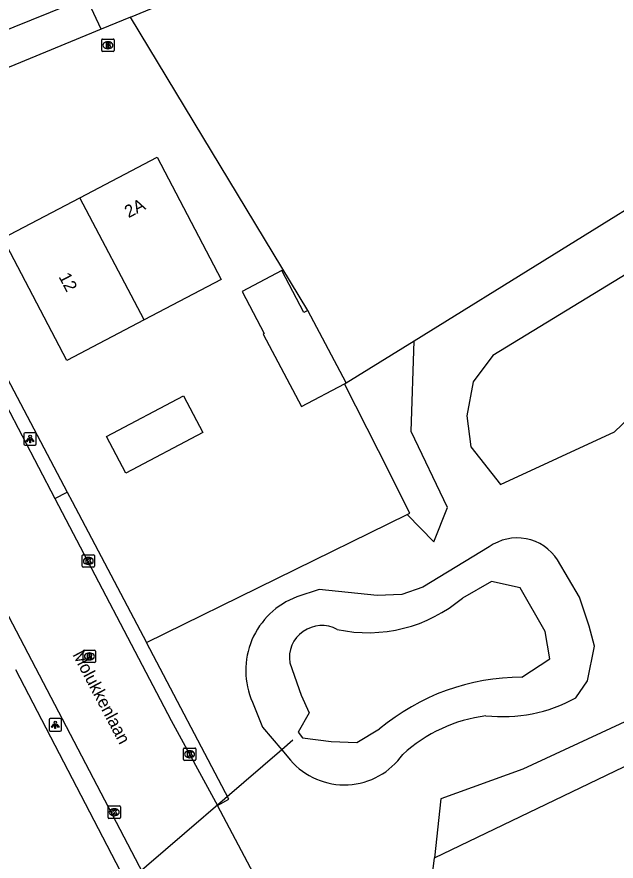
# Model space of a CAD drawing. Extents: x 162880 to 165536, y 384011 to 385179.
# Drawn here: x 163082.5 to 163130.7, y 384191.8 to 384259.7 of the extents above; entities that cross this region are included whole.
import ezdxf

# ---------------------------------------------------------------- set-up
doc = ezdxf.new("R2010")
doc.units = 0
for name, color, linetype in [('IMGEO_Brandkraan', 7, 'Continuous'), ('IMGEO_Duiker', 7, 'Continuous'), ('IMGEO_Groenvoorziening', 7, 'Continuous'), ('IMGEO_Kolk', 7, 'Continuous'), ('IMGEO_Lichtpunt', 7, 'Continuous'), ('IMGEO_Loofbos', 7, 'Continuous'), ('IMGEO_Meer_plas_ven_vijver', 7, 'Continuous'), ('IMGEO_Openbare_ruimte_label', 7, 'Continuous'), ('IMGEO_Pand', 7, 'Continuous'), ('IMGEO_Pand_nummerreeks', 7, 'Continuous'), ('IMGEO_Rijbaan_lokaal_open', 7, 'Continuous'), ('IMGEO_Rioolput', 7, 'Continuous'), ('IMGEO_Voetpad_open', 7, 'Continuous')]:
    doc.layers.add(name, color=color, linetype=linetype)

msp = doc.modelspace()

# ---------------------------------------------------------------- linework, layer by layer
at = {"layer": 'IMGEO_Brandkraan'}
for p, q in [((163089.431, 384257.871), (163090.283, 384257.871)), ((163089.356, 384256.945), (163089.356, 384257.797)), ((163089.844, 384257.651), (163089.869, 384257.651)), ((163090.357, 384257.797), (163090.357, 384256.945)), ((163090.283, 384256.871), (163089.431, 384256.871)), ((163089.867, 384257.091), (163089.842, 384257.091))]:
    msp.add_line(p, q, dxfattribs=at)
for points in [[(163089.431, 384257.871), (163090.283, 384257.871)], [(163089.356, 384256.945), (163089.356, 384257.797)], [(163089.704, 384257.571), (163089.704, 384257.171), (163089.917, 384257.171)], [(163089.935, 384257.571), (163089.704, 384257.571)], [(163089.883, 384257.49), (163089.829, 384257.49), (163089.829, 384257.414)], [(163089.829, 384257.414), (163089.882, 384257.414)], [(163089.891, 384257.338), (163089.829, 384257.338), (163089.829, 384257.257)], [(163089.829, 384257.257), (163089.891, 384257.257)], [(163090.357, 384257.797), (163090.357, 384256.945)], [(163090.283, 384256.871), (163089.431, 384256.871)]]:
    msp.add_lwpolyline(points, dxfattribs=at)
for centre, radius, start, end in [((163089.433, 384257.795), 0.0765, 91.55205, 178.44795), ((163089.433, 384257.795), 0.0765, 91.55205, 178.44795), ((163090.281, 384257.795), 0.0765, 1.55205, 88.44795), ((163090.281, 384257.795), 0.0765, 1.55205, 88.44795), ((163089.884, 384257.452), 0.0379, 267.82845, 90.93552), ((163089.892, 384257.297), 0.0404, 269.87594, 90.50774), ((163089.923, 384257.422), 0.251, 268.66757, 293.53466), ((163089.939, 384257.426), 0.145, 59.4692, 91.53667), ((163089.964, 384257.473), 0.0922, 285.51372, 58.15012), ((163089.969, 384257.281), 0.105, 301.31148, 78.98903), ((163089.433, 384256.947), 0.0765, 181.55205, 268.44795), ((163089.433, 384256.947), 0.0765, 181.55205, 268.44795), ((163090.281, 384256.947), 0.0765, 271.55205, 358.44795), ((163090.281, 384256.947), 0.0765, 271.55205, 358.44795)]:
    msp.add_arc(centre, radius, start, end, dxfattribs=at)
for centre, major_axis, ratio, start_param, end_param in [((163089.843, 384257.371), (-0.387, 0.002), 0.722429, 4.712389, 7.853982), ((163089.868, 384257.371), (-0.39, 0.002), 0.717154, 1.570796, 4.712389)]:
    msp.add_ellipse(centre, major_axis=major_axis, ratio=ratio, start_param=start_param, end_param=end_param, dxfattribs=at)
at = {"layer": 'IMGEO_Duiker'}
msp.add_lwpolyline([(163104.732, 384201.517), (163103.836, 384200.746), (163091.422, 384190.068), (163084.3, 384183.942), (163082.614, 384182.492)], dxfattribs=at)
at = {"layer": 'IMGEO_Groenvoorziening'}
for points in [[(163121.434, 384222.055), (163130.6, 384226.298), (163132.925, 384228.509), (163136.444, 384234.229), (163138.937, 384235.485), (163140.541, 384237.968), (163142.645, 384239.63), (163143.42, 384240.761), (163142.492, 384241.527), (163136.94, 384241.398), (163134.851, 384240.971), (163120.832, 384232.445), (163119.246, 384230.331), (163118.725, 384227.599), (163119.047, 384225.088), (163121.434, 384222.055)], [(163113.929, 384219.667), (163116.084, 384217.472), (163117.171, 384220.23), (163114.264, 384226.34), (163114.501, 384233.625)], [(163113.929, 384219.667), (163114.138, 384219.769), (163111.612, 384224.762), (163108.882, 384230.159)], [(163144.445, 384205.946), (163142.071, 384214.974), (163142.764, 384220.262), (163142.435, 384222.622), (163140.986, 384222.016), (163140.021, 384211.41), (163138.086, 384208.201), (163132.89, 384203.652), (163123.235, 384199.185), (163116.644, 384196.814), (163116.116, 384192.067)], [(163092.948, 384209.374), (163113.929, 384219.667)], [(163120.53, 384217.05), (163115.195, 384213.814), (163113.504, 384213.235), (163111.52, 384213.151), (163106.84, 384213.62), (163105.052, 384213.033)], [(163127.495, 384204.913), (163128.45, 384206.284), (163129.009, 384209.062), (163128.575, 384210.692), (163127.786, 384213.024), (163126.029, 384216)], [(163101.482, 384204.575), (163102.298, 384202.566), (163103.836, 384200.746), (163104.547, 384199.904)]]:
    msp.add_lwpolyline(points, dxfattribs=at)
for centre, radius, start, end in [((163122.781, 384213.917), 3.858, 32.68027, 125.69943), ((163107.262, 384207.118), 6.315, 110.48808, 203.7441), ((163121.561, 384215.869), 12.46, 264.0241, 298.4403), ((163121.82, 384191.369), 12.208, 97.32079, 132.48774), ((163108.878, 384203.656), 5.731, 220.90323, 325.01973)]:
    msp.add_arc(centre, radius, start, end, dxfattribs=at)
at = {"layer": 'IMGEO_Kolk'}
for p, q in [((163087.781, 384215.497), (163087.781, 384216.349)), ((163087.856, 384216.423), (163088.708, 384216.423)), ((163088.269, 384216.203), (163088.294, 384216.203)), ((163088.782, 384216.349), (163088.782, 384215.497)), ((163088.708, 384215.423), (163087.856, 384215.423)), ((163088.292, 384215.643), (163088.267, 384215.643)), ((163096.005, 384200.886), (163096.857, 384200.886)), ((163095.93, 384199.96), (163095.93, 384200.812)), ((163096.418, 384200.666), (163096.443, 384200.666)), ((163096.931, 384200.812), (163096.931, 384199.96)), ((163096.857, 384199.886), (163096.005, 384199.886)), ((163096.441, 384200.106), (163096.416, 384200.106)), ((163089.867, 384195.305), (163089.867, 384196.157)), ((163089.942, 384196.231), (163090.794, 384196.231)), ((163090.868, 384196.157), (163090.868, 384195.305)), ((163090.378, 384195.451), (163090.353, 384195.451)), ((163090.355, 384196.011), (163090.38, 384196.011)), ((163090.794, 384195.231), (163089.942, 384195.231))]:
    msp.add_line(p, q, dxfattribs=at)
for points in [[(163087.781, 384215.497), (163087.781, 384216.349)], [(163087.856, 384216.423), (163088.708, 384216.423)], [(163088.102, 384216.123), (163088.225, 384216.123), (163088.225, 384215.972), (163088.355, 384216.123), (163088.519, 384216.123), (163088.373, 384215.972), (163088.526, 384215.723), (163088.374, 384215.723), (163088.289, 384215.887), (163088.225, 384215.82), (163088.225, 384215.723), (163088.102, 384215.723), (163088.102, 384216.123)], [(163088.782, 384216.349), (163088.782, 384215.497)], [(163088.708, 384215.423), (163087.856, 384215.423)], [(163096.005, 384200.886), (163096.857, 384200.886)], [(163095.93, 384199.96), (163095.93, 384200.812)], [(163096.251, 384200.586), (163096.374, 384200.586), (163096.374, 384200.435), (163096.504, 384200.586), (163096.668, 384200.586), (163096.522, 384200.435), (163096.675, 384200.186), (163096.523, 384200.186), (163096.438, 384200.35), (163096.374, 384200.283), (163096.374, 384200.186), (163096.251, 384200.186), (163096.251, 384200.586)], [(163096.931, 384200.812), (163096.931, 384199.96)], [(163096.857, 384199.886), (163096.005, 384199.886)], [(163089.867, 384195.305), (163089.867, 384196.157)], [(163089.942, 384196.231), (163090.794, 384196.231)], [(163090.868, 384196.157), (163090.868, 384195.305)], [(163090.188, 384195.931), (163090.311, 384195.931), (163090.311, 384195.78), (163090.441, 384195.931), (163090.605, 384195.931), (163090.459, 384195.78), (163090.612, 384195.531), (163090.46, 384195.531), (163090.375, 384195.695), (163090.311, 384195.628), (163090.311, 384195.531), (163090.188, 384195.531), (163090.188, 384195.931)], [(163090.794, 384195.231), (163089.942, 384195.231)]]:
    msp.add_lwpolyline(points, dxfattribs=at)
for centre, start, end in [((163087.858, 384216.347), 91.55205, 178.44795), ((163087.858, 384216.347), 91.55205, 178.44795), ((163088.706, 384216.347), 1.55205, 88.44795), ((163088.706, 384216.347), 1.55205, 88.44795), ((163087.858, 384215.499), 181.55205, 268.44795), ((163087.858, 384215.499), 181.55205, 268.44795), ((163088.706, 384215.499), 271.55205, 358.44795), ((163088.706, 384215.499), 271.55205, 358.44795), ((163096.007, 384200.81), 91.55205, 178.44795), ((163096.007, 384200.81), 91.55205, 178.44795), ((163096.855, 384200.81), 1.55205, 88.44795), ((163096.855, 384200.81), 1.55205, 88.44795), ((163096.007, 384199.962), 181.55205, 268.44795), ((163096.007, 384199.962), 181.55205, 268.44795), ((163096.855, 384199.962), 271.55205, 358.44795), ((163096.855, 384199.962), 271.55205, 358.44795), ((163089.944, 384196.155), 91.55205, 178.44795), ((163089.944, 384196.155), 91.55205, 178.44795), ((163090.792, 384196.155), 1.55205, 88.44795), ((163090.792, 384196.155), 1.55205, 88.44795), ((163089.944, 384195.307), 181.55205, 268.44795), ((163089.944, 384195.307), 181.55205, 268.44795), ((163090.792, 384195.307), 271.55205, 358.44795), ((163090.792, 384195.307), 271.55205, 358.44795)]:
    msp.add_arc(centre, 0.0765, start, end, dxfattribs=at)
for centre, major_axis, ratio, start_param, end_param in [((163088.268, 384215.923), (-0.387, 0.002), 0.722429, 4.712389, 7.853982), ((163088.293, 384215.923), (-0.39, 0.002), 0.717154, 1.570796, 4.712389), ((163096.417, 384200.386), (-0.387, 0.002), 0.722429, 4.712389, 7.853982), ((163096.442, 384200.386), (-0.39, 0.002), 0.717154, 1.570796, 4.712389), ((163090.354, 384195.731), (-0.387, 0.002), 0.722429, 4.712389, 7.853982), ((163090.379, 384195.731), (-0.39, 0.002), 0.717154, 1.570796, 4.712389)]:
    msp.add_ellipse(centre, major_axis=major_axis, ratio=ratio, start_param=start_param, end_param=end_param, dxfattribs=at)
at = {"layer": 'IMGEO_Lichtpunt'}
for p, q in [((163083.098, 384226.13), (163083.098, 384225.323)), ((163083.098, 384226.13), (163083.098, 384225.323)), ((163084, 384226.225), (163083.192, 384226.225)), ((163084, 384226.225), (163083.192, 384226.225)), ((163084.094, 384225.323), (163084.094, 384226.13)), ((163084.094, 384225.323), (163084.094, 384226.13)), ((163083.192, 384225.229), (163084, 384225.229)), ((163083.192, 384225.229), (163084, 384225.229)), ((163085.12, 384203.156), (163085.12, 384202.349)), ((163085.12, 384203.156), (163085.12, 384202.349)), ((163086.022, 384203.251), (163085.214, 384203.251)), ((163086.022, 384203.251), (163085.214, 384203.251)), ((163086.116, 384202.349), (163086.116, 384203.156)), ((163086.116, 384202.349), (163086.116, 384203.156)), ((163085.214, 384202.255), (163086.022, 384202.255)), ((163085.214, 384202.255), (163086.022, 384202.255))]:
    msp.add_line(p, q, dxfattribs=at)
for points in [[(163083.472, 384225.794), (163083.511, 384225.766), (163083.323, 384225.504), (163083.285, 384225.531), (163083.472, 384225.794)], [(163083.574, 384225.746), (163083.621, 384225.746), (163083.621, 384225.424), (163083.574, 384225.424), (163083.574, 384225.746)], [(163083.684, 384225.766), (163083.722, 384225.793), (163083.909, 384225.531), (163083.87, 384225.503), (163083.684, 384225.766)], [(163085.494, 384202.82), (163085.533, 384202.792), (163085.345, 384202.53), (163085.307, 384202.557), (163085.494, 384202.82)], [(163085.596, 384202.772), (163085.643, 384202.772), (163085.643, 384202.45), (163085.596, 384202.45), (163085.596, 384202.772)], [(163085.706, 384202.792), (163085.744, 384202.819), (163085.931, 384202.557), (163085.892, 384202.529), (163085.706, 384202.792)]]:
    msp.add_lwpolyline(points, dxfattribs=at)
for centre in [(163083.597, 384225.928), (163085.619, 384202.954)]:
    msp.add_circle(centre, 0.0994, dxfattribs=at)
for centre, start, end in [((163083.192, 384226.13), 90, 180), ((163083.192, 384226.13), 90, 180), ((163084, 384226.13), 0, 90), ((163084, 384226.13), 0, 90), ((163083.192, 384225.323), 180, 270), ((163083.192, 384225.323), 180, 270), ((163084, 384225.323), 270, 0), ((163084, 384225.323), 270, 360), ((163085.214, 384203.156), 90, 180), ((163085.214, 384203.156), 90, 180), ((163086.022, 384203.156), 0, 90), ((163086.022, 384203.156), 0, 90), ((163085.214, 384202.349), 180, 270), ((163085.214, 384202.349), 180, 270), ((163086.022, 384202.349), 270, 0), ((163086.022, 384202.349), 270, 360)]:
    msp.add_arc(centre, 0.0946, start, end, dxfattribs=at)
at = {"layer": 'IMGEO_Loofbos'}
for points in [[(163105.946, 384236.061), (163097.491, 384250), (163091.662, 384259.624)], [(163114.501, 384233.625), (163136.641, 384247.33), (163140.262, 384250), (163143.861, 384252.646), (163155.934, 384258.131)], [(163109.025, 384230.235), (163114.501, 384233.625)], [(163116.116, 384192.067), (163142.416, 384204.693), (163144.445, 384205.946)], [(163114.752, 384186.202), (163115.847, 384189.643), (163116.116, 384192.067)]]:
    msp.add_lwpolyline(points, dxfattribs=at)
at = {"layer": 'IMGEO_Meer_plas_ven_vijver'}
for points in [[(163123.163, 384206.577), (163125.396, 384208.059), (163125.026, 384210.244), (163123.023, 384213.756), (163120.703, 384214.266), (163118.392, 384212.943)], [(163104.483, 384207.731), (163105.4, 384205.132)], [(163105.4, 384205.132), (163106.034, 384203.725), (163105.166, 384202.157), (163105.521, 384201.696), (163107.811, 384201.408), (163109.891, 384201.341), (163111.715, 384202.431)]]:
    msp.add_lwpolyline(points, dxfattribs=at)
for centre, radius, start, end in [((163110.772, 384221.971), 11.814, 257.91993, 310.16324), ((163107.063, 384208.121), 2.61, 61.71609, 188.5917), ((163123.147, 384188.743), 17.834, 89.94857, 129.86809)]:
    msp.add_arc(centre, radius, start, end, dxfattribs=at)
at = {"layer": 'IMGEO_Pand'}
for points in [[(163087.605, 384245.115), (163093.808, 384248.369), (163098.962, 384238.543), (163092.76, 384235.29)], [(163092.76, 384235.29), (163086.556, 384232.036), (163081.402, 384241.862), (163087.605, 384245.115)], [(163092.76, 384235.29), (163087.605, 384245.115)], [(163105.946, 384236.061), (163105.617, 384235.887), (163103.837, 384239.259), (163100.651, 384237.577), (163102.432, 384234.205), (163102.346, 384234.16), (163105.424, 384228.333), (163108.882, 384230.159)], [(163109.025, 384230.235), (163105.946, 384236.061)], [(163108.882, 384230.159), (163109.025, 384230.235)], [(163097.505, 384226.251), (163091.306, 384222.983), (163089.754, 384225.927), (163095.95, 384229.2), (163097.505, 384226.251)]]:
    msp.add_lwpolyline(points, dxfattribs=at)
at = {"layer": 'IMGEO_Rijbaan_lokaal_open'}
for points in [[(163072.377, 384245.947), (163072.969, 384244.801), (163074.347, 384242.176), (163078.99, 384233.534), (163085.593, 384220.946)], [(163108.767, 384160.138), (163107.986, 384161.625), (163098.898, 384178.954), (163067.65, 384238.621), (163065.688, 384242.421), (163064.184, 384245.26)], [(163085.593, 384220.946), (163094.956, 384203.096), (163098.666, 384196.282)], [(163109.182, 384176.32), (163104.407, 384185.46), (163103.99, 384186.246), (163098.666, 384196.282)]]:
    msp.add_lwpolyline(points, dxfattribs=at)
at = {"layer": 'IMGEO_Rioolput'}
for p, q in [((163087.863, 384207.828), (163087.863, 384208.68)), ((163087.938, 384208.754), (163088.79, 384208.754)), ((163088.351, 384208.534), (163088.376, 384208.534)), ((163088.864, 384208.68), (163088.864, 384207.828)), ((163088.79, 384207.754), (163087.938, 384207.754)), ((163088.374, 384207.974), (163088.349, 384207.974))]:
    msp.add_line(p, q, dxfattribs=at)
for points in [[(163087.863, 384207.828), (163087.863, 384208.68)], [(163087.938, 384208.754), (163088.79, 384208.754)], [(163088.452, 384208.452), (163088.2, 384208.454), (163088.2, 384208.054)], [(163088.378, 384208.373), (163088.324, 384208.373), (163088.324, 384208.292)], [(163088.864, 384208.68), (163088.864, 384207.828)], [(163088.79, 384207.754), (163087.938, 384207.754)], [(163088.2, 384208.054), (163088.324, 384208.054), (163088.324, 384208.216), (163088.335, 384208.216)], [(163088.324, 384208.292), (163088.376, 384208.292)], [(163088.382, 384208.187), (163088.453, 384208.054), (163088.593, 384208.054), (163088.528, 384208.18)]]:
    msp.add_lwpolyline(points, dxfattribs=at)
for centre, radius, start, end in [((163087.94, 384208.678), 0.0765, 91.55205, 178.44795), ((163087.94, 384208.678), 0.0765, 91.55205, 178.44795), ((163088.384, 384208.277), 0.0964, 77.00612, 93.18647), ((163088.398, 384208.334), 0.0378, 276.66336, 79.67722), ((163088.451, 384208.342), 0.109, 350.36119, 89.41601), ((163088.449, 384208.342), 0.112, 277.58423, 350.98172), ((163088.788, 384208.678), 0.0765, 1.55205, 88.44795), ((163088.788, 384208.678), 0.0765, 1.55205, 88.44795), ((163087.94, 384207.83), 0.0765, 181.55205, 268.44795), ((163087.94, 384207.83), 0.0765, 181.55205, 268.44795), ((163088.334, 384208.163), 0.0533, 26.02933, 88.69889), ((163088.36, 384208.481), 0.19, 274.7715, 282.96867), ((163088.433, 384208.127), 0.108, 29.51342, 73.79051), ((163088.788, 384207.83), 0.0765, 271.55205, 358.44795), ((163088.788, 384207.83), 0.0765, 271.55205, 358.44795)]:
    msp.add_arc(centre, radius, start, end, dxfattribs=at)
for centre, major_axis, ratio, start_param, end_param in [((163088.35, 384208.254), (-0.387, 0.002), 0.722429, 4.712389, 7.853982), ((163088.375, 384208.254), (-0.39, 0.002), 0.717154, 1.570796, 4.712389)]:
    msp.add_ellipse(centre, major_axis=major_axis, ratio=ratio, start_param=start_param, end_param=end_param, dxfattribs=at)
at = {"layer": 'IMGEO_Voetpad_open'}
for points in [[(163091.662, 384259.624), (163112.465, 384268.23), (163148.784, 384282.785)], [(163088.136, 384261.216), (163069.054, 384253.483), (163066.874, 384252.737)], [(163089.311, 384258.655), (163088.136, 384261.216)], [(163091.662, 384259.624), (163089.311, 384258.655)], [(163089.311, 384258.655), (163070.929, 384251.083), (163071.501, 384250), (163086.567, 384221.458)], [(163085.593, 384220.946), (163086.567, 384221.458)], [(163086.567, 384221.458), (163086.969, 384220.697), (163092.948, 384209.374)], [(163098.666, 384196.282), (163099.596, 384196.782), (163092.948, 384209.374)], [(163108.593, 384157.219), (163099.858, 384173.768), (163097.509, 384178.219), (163082.45, 384207.161)]]:
    msp.add_lwpolyline(points, dxfattribs=at)

# ---------------------------------------------------------------- texts
at = {"layer": 'IMGEO_Openbare_ruimte_label'}
msp.add_text('Molukkenlaan', height=1, rotation=297.76921, dxfattribs=at).set_placement((163086.98, 384208.399))
at = {"layer": 'IMGEO_Pand_nummerreeks'}
for s, rotation, p in [('2A', 27.6772, (163091.517, 384243.464)), ('12', 297.67821, (163085.867, 384238.774))]:
    msp.add_text(s, height=1, rotation=rotation, dxfattribs=at).set_placement(p)

doc.saveas('drawing.dxf')
